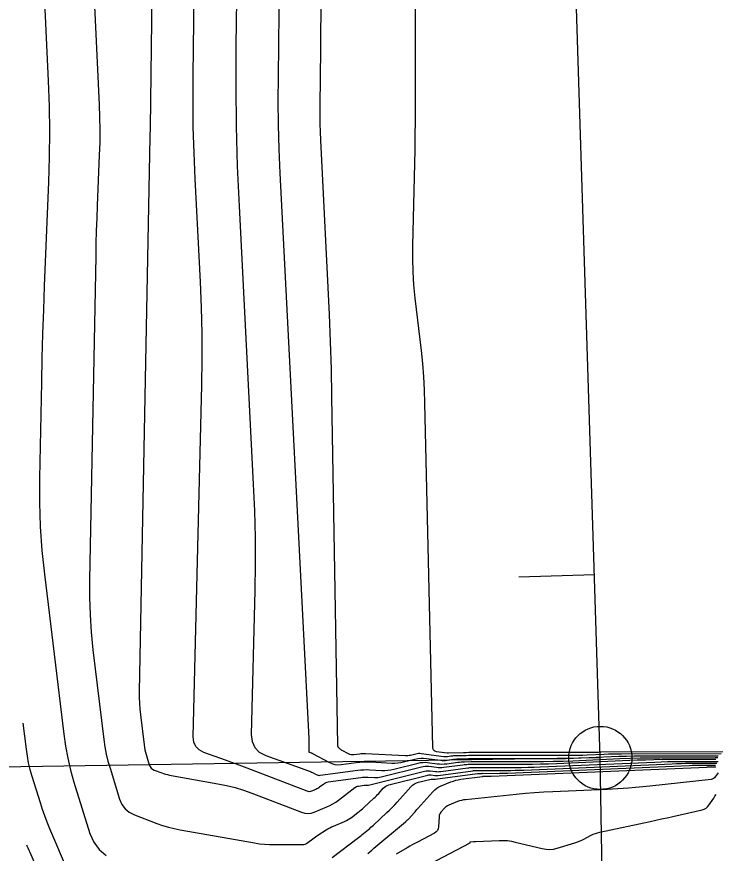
# Model space of a CAD drawing. Extents: x 1768942 to 1774819, y 723037 to 732099.
# Drawn here: x 1770774.9 to 1770830.2, y 724815.1 to 724881.4 of the extents above; entities that cross this region are included whole.
import ezdxf

# ---------------------------------------------------------------- set-up
doc = ezdxf.new("R2010")
doc.units = 0
doc.layers.add('R_Contours', color=7, linetype='Continuous')
doc.layers.add('R_Horz Alg', color=7, linetype='Continuous')

msp = doc.modelspace()

# ---------------------------------------------------------------- linework, layer by layer
at = {"layer": 'R_Contours'}
for points in [[(1770775.376, 724918.967), (1770777.355, 724876.306), (1770777.426, 724874.303), (1770777.453, 724872.299), (1770777.437, 724870.295), (1770777.376, 724868.291), (1770777.04, 724860.078), (1770776.967, 724858.172), (1770776.905, 724856.267), (1770776.853, 724854.361), (1770776.811, 724852.455), (1770776.664, 724844.829), (1770776.66, 724842.924), (1770776.723, 724841.023), (1770776.853, 724839.125), (1770777.048, 724837.231), (1770778.582, 724824.57), (1770778.72, 724823.606), (1770778.902, 724822.652), (1770779.128, 724821.706), (1770779.396, 724820.77), (1770780.664, 724816.697), (1770780.963, 724815.999), (1770781.389, 724815.421), (1770781.942, 724814.962)], [(1770785.993, 724917.01), (1770785.423, 724872.579), (1770785.423, 724872.567), (1770785.423, 724872.555), (1770785.423, 724872.543), (1770785.424, 724872.531), (1770785.426, 724872.482), (1770785.427, 724872.47), (1770785.427, 724872.458), (1770785.427, 724872.446), (1770785.427, 724872.434), (1770785.419, 724872.099), (1770785.417, 724872.039), (1770785.416, 724871.979), (1770785.415, 724871.919), (1770785.414, 724871.86), (1770784.566, 724827.939), (1770784.565, 724827.475), (1770784.581, 724827.012), (1770784.612, 724826.55), (1770784.66, 724826.089), (1770784.948, 724823.712), (1770784.975, 724823.519), (1770785.012, 724823.328), (1770785.057, 724823.138), (1770785.111, 724822.95), (1770785.365, 724822.134), (1770785.425, 724821.994), (1770785.51, 724821.878), (1770785.621, 724821.786), (1770785.758, 724821.718), (1770786.354, 724821.494), (1770786.503, 724821.441), (1770786.655, 724821.396), (1770786.809, 724821.357), (1770786.965, 724821.326), (1770790.804, 724820.643), (1770791.492, 724820.504), (1770792.171, 724820.332), (1770792.84, 724820.128), (1770793.5, 724819.891), (1770797.435, 724818.374), (1770797.686, 724818.302), (1770797.937, 724818.28), (1770798.187, 724818.309), (1770798.436, 724818.389), (1770799.431, 724818.808), (1770799.676, 724818.92), (1770799.912, 724819.047), (1770800.139, 724819.189), (1770800.358, 724819.345), (1770801.651, 724820.33), (1770801.72, 724820.376), (1770801.794, 724820.412), (1770801.871, 724820.438), (1770801.952, 724820.454), (1770802.396, 724820.514), (1770802.425, 724820.517), (1770802.454, 724820.519), (1770802.483, 724820.52), (1770802.512, 724820.519), (1770802.629, 724820.513), (1770802.658, 724820.512), (1770802.686, 724820.514), (1770802.715, 724820.518), (1770802.744, 724820.524), (1770807.192, 724821.64), (1770807.299, 724821.661), (1770807.405, 724821.672), (1770807.513, 724821.673), (1770807.62, 724821.664), (1770808.053, 724821.608), (1770808.161, 724821.597), (1770808.269, 724821.594), (1770808.377, 724821.598), (1770808.485, 724821.609), (1770810.609, 724821.894), (1770810.691, 724821.904), (1770810.773, 724821.911), (1770810.854, 724821.916), (1770810.937, 724821.919), (1770811.265, 724821.927), (1770811.348, 724821.928), (1770811.43, 724821.93), (1770811.512, 724821.93), (1770811.594, 724821.931), (1770814.387, 724821.93), (1770814.879, 724821.933), (1770815.372, 724821.94), (1770815.865, 724821.954), (1770816.357, 724821.972), (1770825.425, 724822.359), (1770825.928, 724822.378), (1770826.431, 724822.392), (1770826.935, 724822.401), (1770827.438, 724822.405), (1770829.739, 724822.411), (1770830.099, 724822.411), (1770830.458, 724822.409)], [(1770830.684, 724823.007), (1770822.79, 724822.985), (1770822.45, 724822.982), (1770822.11, 724822.976), (1770821.77, 724822.967), (1770821.43, 724822.954), (1770820.072, 724822.896), (1770819.732, 724822.883), (1770819.392, 724822.874), (1770819.052, 724822.869), (1770818.712, 724822.867), (1770811.19, 724822.868), (1770811.011, 724822.868), (1770810.833, 724822.866), (1770810.655, 724822.864), (1770810.476, 724822.86), (1770809.544, 724822.839), (1770809.475, 724822.837), (1770809.406, 724822.832), (1770809.337, 724822.826), (1770809.268, 724822.818), (1770808.994, 724822.781), (1770808.925, 724822.774), (1770808.856, 724822.772), (1770808.788, 724822.774), (1770808.719, 724822.781), (1770806.912, 724823.016), (1770806.805, 724823.025), (1770806.699, 724823.024), (1770806.594, 724823.013), (1770806.489, 724822.991), (1770806.07, 724822.886), (1770805.965, 724822.864), (1770805.859, 724822.85), (1770805.753, 724822.844), (1770805.645, 724822.845), (1770802.516, 724823.008), (1770802.399, 724823.012), (1770802.283, 724823.01), (1770802.167, 724823.002), (1770802.052, 724822.989), (1770801.58, 724822.926), (1770801.47, 724822.919), (1770801.364, 724822.93), (1770801.261, 724822.958), (1770801.161, 724823.002), (1770800.65, 724823.279), (1770800.611, 724823.302), (1770800.574, 724823.327), (1770800.539, 724823.355), (1770800.506, 724823.385), (1770800.376, 724823.51), (1770800.348, 724823.543), (1770800.327, 724823.58), (1770800.315, 724823.62), (1770800.31, 724823.663), (1770799.846, 724851.315), (1770799.801, 724853.476), (1770799.737, 724855.635), (1770799.654, 724857.794), (1770799.552, 724859.953), (1770798.953, 724871.624), (1770798.925, 724872.263), (1770798.908, 724872.902), (1770798.901, 724873.541), (1770798.904, 724874.181), (1770798.936, 724876.738), (1770798.944, 724877.378), (1770798.951, 724878.017), (1770798.957, 724878.657), (1770798.963, 724879.296), (1770799.218, 724911.709)], [(1770830.267, 724822.56), (1770829.975, 724822.56), (1770826.653, 724822.551), (1770826.002, 724822.546), (1770825.351, 724822.534), (1770824.701, 724822.516), (1770824.05, 724822.492), (1770817.65, 724822.218), (1770817.014, 724822.195), (1770816.377, 724822.178), (1770815.74, 724822.168), (1770815.103, 724822.164), (1770811.493, 724822.165), (1770811.387, 724822.165), (1770811.281, 724822.164), (1770811.174, 724822.162), (1770811.068, 724822.16), (1770810.643, 724822.151), (1770810.537, 724822.147), (1770810.431, 724822.14), (1770810.325, 724822.13), (1770810.22, 724822.118), (1770808.713, 724821.915), (1770808.565, 724821.9), (1770808.416, 724821.895), (1770808.267, 724821.9), (1770808.119, 724821.914), (1770807.525, 724821.992), (1770807.376, 724822.004), (1770807.229, 724822.003), (1770807.083, 724821.987), (1770806.937, 724821.958), (1770803.74, 724821.156), (1770803.61, 724821.128), (1770803.478, 724821.11), (1770803.346, 724821.103), (1770803.213, 724821.105), (1770802.678, 724821.132), (1770802.545, 724821.136), (1770802.411, 724821.134), (1770802.278, 724821.125), (1770802.146, 724821.111), (1770799.542, 724820.76), (1770799.447, 724820.741), (1770799.357, 724820.711), (1770799.271, 724820.669), (1770799.191, 724820.615), (1770798.867, 724820.368), (1770798.793, 724820.315), (1770798.716, 724820.268), (1770798.637, 724820.225), (1770798.554, 724820.187), (1770798.219, 724820.046), (1770798.135, 724820.019), (1770798.051, 724820.009), (1770797.966, 724820.016), (1770797.882, 724820.041), (1770793.123, 724821.876), (1770792.696, 724822.039), (1770792.269, 724822.199), (1770791.84, 724822.356), (1770791.411, 724822.511), (1770789.691, 724823.123), (1770789.316, 724823.314), (1770789.051, 724823.58), (1770788.897, 724823.923), (1770788.853, 724824.341), (1770789.529, 724852.218), (1770789.559, 724854.262), (1770789.551, 724856.305), (1770789.504, 724858.348), (1770789.418, 724860.39), (1770788.999, 724868.558), (1770788.91, 724870.6), (1770788.854, 724872.643), (1770788.831, 724874.686), (1770788.841, 724876.73), (1770789.197, 724904.455)], [(1770792.401, 724891.899), (1770792.236, 724879.077), (1770792.221, 724875.903), (1770792.257, 724872.73), (1770792.343, 724869.558), (1770792.481, 724866.387), (1770793.612, 724844.366), (1770793.7, 724842.26), (1770793.748, 724840.153), (1770793.757, 724838.046), (1770793.726, 724835.939), (1770793.45, 724824.547), (1770793.51, 724823.971), (1770793.723, 724823.5), (1770794.087, 724823.133), (1770794.603, 724822.87), (1770797.994, 724821.664), (1770798.073, 724821.634), (1770798.151, 724821.601), (1770798.228, 724821.565), (1770798.303, 724821.526), (1770798.601, 724821.365), (1770798.677, 724821.331), (1770798.755, 724821.31), (1770798.835, 724821.302), (1770798.918, 724821.307), (1770801.895, 724821.707), (1770802.132, 724821.734), (1770802.369, 724821.749), (1770802.607, 724821.753), (1770802.845, 724821.746), (1770803.797, 724821.697), (1770804.035, 724821.693), (1770804.27, 724821.707), (1770804.504, 724821.739), (1770804.737, 724821.788), (1770806.681, 724822.276), (1770806.867, 724822.313), (1770807.053, 724822.333), (1770807.24, 724822.335), (1770807.429, 724822.319), (1770808.185, 724822.22), (1770808.374, 724822.202), (1770808.563, 724822.196), (1770808.752, 724822.203), (1770808.941, 724822.222), (1770809.83, 724822.341), (1770809.96, 724822.357), (1770810.089, 724822.369), (1770810.219, 724822.377), (1770810.349, 724822.382), (1770810.871, 724822.394), (1770811.001, 724822.396), (1770811.131, 724822.398), (1770811.262, 724822.399), (1770811.392, 724822.399), (1770815.82, 724822.399), (1770816.601, 724822.403), (1770817.382, 724822.415), (1770818.163, 724822.436), (1770818.944, 724822.465), (1770822.675, 724822.624), (1770823.473, 724822.655), (1770824.271, 724822.677), (1770825.069, 724822.691), (1770825.867, 724822.697), (1770830.212, 724822.709), (1770830.434, 724822.709)], [(1770780.664, 724890.089), (1770781.391, 724874.425), (1770781.426, 724873.426), (1770781.44, 724872.427), (1770781.432, 724871.428), (1770781.402, 724870.429), (1770781.238, 724866.433), (1770781.2, 724865.434), (1770781.167, 724864.435), (1770781.14, 724863.435), (1770781.118, 724862.436), (1770780.623, 724836.792), (1770780.62, 724835.404), (1770780.666, 724834.018), (1770780.76, 724832.635), (1770780.903, 724831.255), (1770781.765, 724824.141), (1770781.848, 724823.563), (1770781.957, 724822.99), (1770782.092, 724822.422), (1770782.253, 724821.86), (1770783.014, 724819.415), (1770783.194, 724818.996), (1770783.45, 724818.649), (1770783.781, 724818.374), (1770784.189, 724818.17), (1770785.973, 724817.5), (1770786.422, 724817.343), (1770786.876, 724817.207), (1770787.337, 724817.092), (1770787.803, 724816.998), (1770793.693, 724815.951), (1770794.094, 724815.889), (1770794.496, 724815.845), (1770794.9, 724815.819), (1770795.306, 724815.812), (1770797.495, 724815.822), (1770797.616, 724815.832), (1770797.73, 724815.861), (1770797.838, 724815.909), (1770797.94, 724815.977), (1770798.332, 724816.283), (1770798.431, 724816.358), (1770798.532, 724816.431), (1770798.634, 724816.501), (1770798.738, 724816.569), (1770799.375, 724816.975), (1770799.517, 724817.062), (1770799.663, 724817.142), (1770799.812, 724817.217), (1770799.965, 724817.285), (1770800.842, 724817.654), (1770800.986, 724817.72), (1770801.126, 724817.796), (1770801.261, 724817.879), (1770801.39, 724817.972), (1770801.899, 724818.359), (1770802.025, 724818.457), (1770802.148, 724818.559), (1770802.269, 724818.662), (1770802.388, 724818.769), (1770803.173, 724819.492), (1770803.271, 724819.585), (1770803.367, 724819.68), (1770803.461, 724819.777), (1770803.552, 724819.877), (1770803.913, 724820.279), (1770804.008, 724820.371), (1770804.114, 724820.446), (1770804.229, 724820.505), (1770804.355, 724820.546), (1770807.448, 724821.321), (1770807.515, 724821.335), (1770807.581, 724821.342), (1770807.649, 724821.343), (1770807.716, 724821.337), (1770807.987, 724821.302), (1770808.055, 724821.295), (1770808.122, 724821.293), (1770808.19, 724821.295), (1770808.258, 724821.302), (1770810.999, 724821.67), (1770811.056, 724821.677), (1770811.114, 724821.682), (1770811.172, 724821.686), (1770811.23, 724821.688), (1770811.463, 724821.693), (1770811.521, 724821.695), (1770811.579, 724821.695), (1770811.637, 724821.696), (1770811.695, 724821.696), (1770813.67, 724821.696), (1770814.019, 724821.697), (1770814.367, 724821.703), (1770814.716, 724821.712), (1770815.064, 724821.725), (1770826.8, 724822.227), (1770827.156, 724822.24), (1770827.512, 724822.25), (1770827.867, 724822.256), (1770828.223, 724822.259), (1770829.647, 724822.263), (1770830.003, 724822.263), (1770830.359, 724822.26)], [(1770795.668, 724884.256), (1770795.57, 724876.629), (1770795.561, 724874.722), (1770795.582, 724872.816), (1770795.634, 724870.911), (1770795.717, 724869.006), (1770798.017, 724824.215), (1770798.022, 724824.109), (1770798.024, 724824.002), (1770798.024, 724823.896), (1770798.023, 724823.79), (1770798.009, 724823.217), (1770798.012, 724823.188), (1770798.023, 724823.164), (1770798.041, 724823.146), (1770798.067, 724823.133), (1770798.186, 724823.09), (1770798.216, 724823.079), (1770798.245, 724823.067), (1770798.273, 724823.053), (1770798.301, 724823.039), (1770799.602, 724822.335), (1770799.831, 724822.232), (1770800.068, 724822.168), (1770800.312, 724822.144), (1770800.563, 724822.159), (1770801.758, 724822.319), (1770802.042, 724822.351), (1770802.327, 724822.369), (1770802.612, 724822.374), (1770802.898, 724822.366), (1770804.602, 724822.277), (1770804.834, 724822.274), (1770805.064, 724822.287), (1770805.292, 724822.318), (1770805.519, 724822.366), (1770806.426, 724822.594), (1770806.651, 724822.639), (1770806.877, 724822.663), (1770807.104, 724822.665), (1770807.333, 724822.646), (1770808.45, 724822.501), (1770808.58, 724822.488), (1770808.71, 724822.484), (1770808.839, 724822.489), (1770808.969, 724822.502), (1770809.488, 724822.571), (1770809.618, 724822.587), (1770809.748, 724822.599), (1770809.878, 724822.607), (1770810.009, 724822.612), (1770810.673, 724822.627), (1770810.828, 724822.63), (1770810.982, 724822.632), (1770811.137, 724822.634), (1770811.291, 724822.634), (1770817.185, 724822.633), (1770817.786, 724822.636), (1770818.387, 724822.646), (1770818.987, 724822.662), (1770819.588, 724822.684), (1770821.989, 724822.787), (1770822.59, 724822.809), (1770823.19, 724822.826), (1770823.791, 724822.836), (1770824.392, 724822.841), (1770830.448, 724822.858)], [(1770830.921, 724823.155), (1770821.188, 724823.129), (1770821.109, 724823.128), (1770821.029, 724823.127), (1770820.95, 724823.125), (1770820.871, 724823.122), (1770820.555, 724823.108), (1770820.476, 724823.105), (1770820.397, 724823.103), (1770820.318, 724823.102), (1770820.239, 724823.101), (1770811.089, 724823.103), (1770810.886, 724823.102), (1770810.684, 724823.101), (1770810.481, 724823.098), (1770810.279, 724823.094), (1770809.079, 724823.067), (1770809.071, 724823.067), (1770809.064, 724823.066), (1770809.056, 724823.065), (1770809.048, 724823.064), (1770809.018, 724823.06), (1770809.011, 724823.06), (1770809.003, 724823.059), (1770808.996, 724823.06), (1770808.988, 724823.06), (1770808.135, 724823.171), (1770808.008, 724823.206), (1770807.916, 724823.273), (1770807.86, 724823.371), (1770807.839, 724823.501), (1770807.218, 724850.782), (1770807.182, 724851.827), (1770807.122, 724852.87), (1770807.037, 724853.912), (1770806.929, 724854.952), (1770806.445, 724859.108), (1770806.342, 724860.148), (1770806.276, 724861.19), (1770806.246, 724862.233), (1770806.252, 724863.278), (1770806.428, 724870.86), (1770806.451, 724871.986), (1770806.465, 724873.113), (1770806.472, 724874.24), (1770806.472, 724875.367), (1770806.454, 724879.875), (1770806.454, 724881.002), (1770806.461, 724882.129)], [(1770775.345, 724825.446), (1770775.595, 724823.374), (1770775.673, 724822.834), (1770775.775, 724822.298), (1770775.902, 724821.768), (1770776.052, 724821.243), (1770776.702, 724819.154), (1770776.871, 724818.634), (1770777.053, 724818.119), (1770777.248, 724817.609), (1770777.456, 724817.103), (1770778.93, 724813.64)], [(1770799.868, 724814.804), (1770801.944, 724816.369), (1770802.047, 724816.447), (1770802.148, 724816.527), (1770802.248, 724816.608), (1770802.347, 724816.69), (1770802.742, 724817.021), (1770802.84, 724817.104), (1770802.937, 724817.189), (1770803.034, 724817.274), (1770803.129, 724817.361), (1770804.207, 724818.354), (1770804.416, 724818.551), (1770804.619, 724818.753), (1770804.818, 724818.959), (1770805.012, 724819.171), (1770806.109, 724820.394), (1770806.236, 724820.518), (1770806.378, 724820.619), (1770806.533, 724820.697), (1770806.702, 724820.752), (1770807.704, 724821.003), (1770807.731, 724821.009), (1770807.757, 724821.012), (1770807.785, 724821.012), (1770807.812, 724821.01), (1770807.921, 724820.996), (1770807.948, 724820.993), (1770807.976, 724820.992), (1770808.003, 724820.993), (1770808.03, 724820.996), (1770811.388, 724821.446), (1770811.422, 724821.45), (1770811.456, 724821.454), (1770811.49, 724821.456), (1770811.524, 724821.457), (1770811.66, 724821.46), (1770811.694, 724821.461), (1770811.728, 724821.461), (1770811.762, 724821.461), (1770811.796, 724821.462), (1770812.954, 724821.461), (1770813.158, 724821.462), (1770813.362, 724821.466), (1770813.567, 724821.471), (1770813.771, 724821.479), (1770828.175, 724822.094), (1770828.384, 724822.102), (1770828.592, 724822.108), (1770828.8, 724822.111), (1770829.009, 724822.113), (1770829.842, 724822.115), (1770830.051, 724822.115), (1770830.259, 724822.114)], [(1770802.677, 724815.119), (1770802.845, 724815.251), (1770803.012, 724815.385), (1770803.177, 724815.522), (1770805.67, 724817.615), (1770805.692, 724817.634), (1770805.714, 724817.653), (1770805.736, 724817.673), (1770805.758, 724817.692), (1770805.844, 724817.771), (1770805.865, 724817.791), (1770805.885, 724817.812), (1770805.906, 724817.833), (1770805.925, 724817.854), (1770806.351, 724818.33), (1770806.429, 724818.416), (1770806.506, 724818.503), (1770806.584, 724818.589), (1770806.661, 724818.676), (1770807.853, 724820.007), (1770807.998, 724820.152), (1770808.155, 724820.277), (1770808.326, 724820.383), (1770808.51, 724820.47), (1770809.274, 724820.782), (1770809.466, 724820.854), (1770809.662, 724820.913), (1770809.861, 724820.959), (1770810.064, 724820.993), (1770811.777, 724821.223), (1770811.787, 724821.224), (1770811.797, 724821.225), (1770811.807, 724821.225), (1770811.817, 724821.226), (1770811.857, 724821.227), (1770811.877, 724821.227), (1770811.897, 724821.227), (1770812.238, 724821.227), (1770812.298, 724821.227), (1770812.358, 724821.228), (1770812.418, 724821.23), (1770812.477, 724821.232), (1770829.55, 724821.961), (1770829.611, 724821.964), (1770829.672, 724821.965), (1770829.733, 724821.966), (1770829.794, 724821.967), (1770830.038, 724821.967), (1770830.099, 724821.967), (1770830.16, 724821.967), (1770830.22, 724821.966), (1770830.281, 724821.965)], [(1770830.467, 724821.5), (1770830.222, 724821.172), (1770830.155, 724821.099), (1770830.079, 724821.044), (1770829.992, 724821.006), (1770829.896, 724820.986), (1770825.034, 724820.442), (1770824.189, 724820.355), (1770823.343, 724820.282), (1770822.496, 724820.224), (1770821.648, 724820.181), (1770817.36, 724820), (1770816.633, 724819.963), (1770815.906, 724819.916), (1770815.18, 724819.858), (1770814.454, 724819.789), (1770810.427, 724819.375), (1770810.267, 724819.352), (1770810.11, 724819.319), (1770809.956, 724819.275), (1770809.805, 724819.219), (1770809.1, 724818.932), (1770809.006, 724818.887), (1770808.919, 724818.833), (1770808.839, 724818.769), (1770808.765, 724818.695), (1770808.485, 724818.382), (1770808.423, 724818.3), (1770808.377, 724818.212), (1770808.347, 724818.117), (1770808.333, 724818.015), (1770808.29, 724817.223), (1770808.264, 724817.067), (1770808.203, 724816.934), (1770808.107, 724816.822), (1770807.976, 724816.733), (1770806.615, 724816.019), (1770806.412, 724815.911), (1770806.211, 724815.8), (1770806.01, 724815.687), (1770805.811, 724815.571), (1770804.923, 724815.048)], [(1770806.571, 724813.746), (1770810.788, 724815.962), (1770810.794, 724815.966), (1770810.799, 724815.971), (1770810.801, 724815.977), (1770810.803, 724815.984), (1770810.804, 724816.014), (1770810.806, 724816.02), (1770810.809, 724816.025), (1770810.813, 724816.029), (1770810.82, 724816.03), (1770811.075, 724816.059), (1770811.12, 724816.064), (1770811.165, 724816.068), (1770811.211, 724816.071), (1770811.256, 724816.073), (1770813.104, 724816.149), (1770813.427, 724816.151), (1770813.746, 724816.131), (1770814.064, 724816.088), (1770814.379, 724816.023), (1770816.52, 724815.501), (1770816.815, 724815.449), (1770817.109, 724815.437), (1770817.402, 724815.466), (1770817.694, 724815.535), (1770819.097, 724815.964), (1770819.267, 724816.02), (1770819.434, 724816.084), (1770819.598, 724816.154), (1770819.758, 724816.232), (1770820.396, 724816.558), (1770820.557, 724816.634), (1770820.722, 724816.699), (1770820.892, 724816.753), (1770821.065, 724816.796), (1770825.08, 724817.651), (1770825.526, 724817.747), (1770825.972, 724817.845), (1770826.417, 724817.944), (1770826.862, 724818.045), (1770829.197, 724818.578), (1770829.355, 724818.629), (1770829.495, 724818.706), (1770829.618, 724818.809), (1770829.723, 724818.938), (1770830.106, 724819.505), (1770830.203, 724819.646), (1770830.301, 724819.786)], [(1770776.942, 724812.791), (1770775.919, 724815.194), (1770775.847, 724815.361), (1770775.773, 724815.528), (1770775.696, 724815.693), (1770775.655, 724815.78)]]:
    msp.add_lwpolyline(points, dxfattribs=at)
at = {"layer": 'R_Horz Alg'}
for p, q in [((1770821.117, 724822.683), (1770798.663, 725525.311)), ((1770821.117, 724822.683), (1770798.663, 725525.311)), ((1770830.136, 724237.299), (1770821.117, 724822.683)), ((1770830.136, 724237.299), (1770821.117, 724822.683))]:
    msp.add_line(p, q, dxfattribs=at)
for points in [[(1770814.656, 724837.031), (1770820.653, 724837.222)], [(1770821.117, 724822.683), (1770656.136, 724820.141)]]:
    msp.add_lwpolyline(points, dxfattribs=at)
msp.add_circle((1770821.117, 724822.683), 2.5, dxfattribs=at)

doc.saveas('drawing.dxf')
